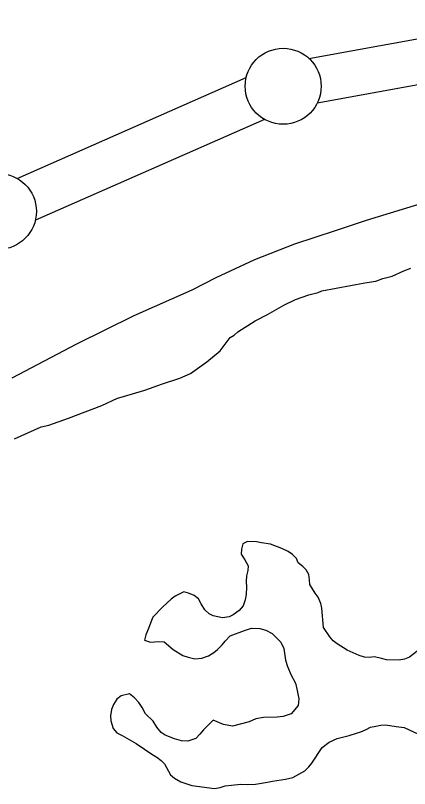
# Model space of a CAD drawing. Extents: x 3146026 to 3183936, y 897894 to 923344.
# Drawn here: x 3176711 to 3176970, y 912765 to 913274 of the extents above; entities that cross this region are included whole.
import ezdxf

# ---------------------------------------------------------------- set-up
doc = ezdxf.new("R2010")
doc.units = 0
for name, color, linetype in [('V-LEVE-TOET', 7, 'Continuous'), ('V-SITE-VEGE', 7, 'Continuous'), ('V-SURV-LINE', 7, 'Continuous'), ('V-TOPO-SHOR', 7, 'Continuous')]:
    doc.layers.add(name, color=color, linetype=linetype)

msp = doc.modelspace()

# ---------------------------------------------------------------- linework, layer by layer
at = {"layer": 'V-LEVE-TOET'}
msp.add_lwpolyline([(3177298.67, 913144.4), (3177250.98, 913154.87), (3177224.38, 913160), (3177186.82, 913164.44), (3177149.12, 913167.31), (3177125.52, 913168.31), (3177094.87, 913168.24), (3177064.26, 913166.58), (3177033.78, 913163.34), (3177020.93, 913161.49), (3176981.03, 913150.91), (3176941.57, 913138.78), (3176921.12, 913131.83), (3176894.39, 913123.07), (3176868.2, 913112.8), (3176842.64, 913101.06), (3176826.98, 913092.97), (3176788.62, 913075.88), (3176750.94, 913057.35), (3176708.44, 913035)], dxfattribs=at)
at = {"layer": 'V-SITE-VEGE'}
for p, q in [((3176958.58, 913102.03), (3176966.25, 913105.68)), ((3176966.25, 913105.68), (3176970.86, 913107.25)), ((3176940.64, 913097.8), (3176947.81, 913098.87)), ((3176947.81, 913098.87), (3176952.43, 913100.44)), ((3176952.43, 913100.44), (3176958.58, 913102.03)), ((3176912.44, 913092.46), (3176940.64, 913097.8)), ((3176895.02, 913086.69), (3176903.73, 913089.83)), ((3176903.73, 913089.83), (3176909.88, 913091.42)), ((3176909.88, 913091.42), (3176912.44, 913092.46)), ((3176887.35, 913083.04), (3176895.02, 913086.69)), ((3176876.61, 913076.81), (3176887.35, 913083.04)), ((3176868.43, 913072.64), (3176876.61, 913076.81)), ((3176857.18, 913065.38), (3176868.43, 913072.64)), ((3176852.07, 913061.75), (3176854.63, 913063.31)), ((3176854.63, 913063.31), (3176857.18, 913065.38)), ((3176845.46, 913052.98), (3176852.07, 913061.75)), ((3176836.79, 913045.73), (3176845.46, 913052.98)), ((3176826.06, 913037.95), (3176836.79, 913045.73)), ((3176818.89, 913034.82), (3176826.06, 913037.95)), ((3176807.62, 913031.14), (3176818.89, 913034.82)), ((3176795.85, 913026.96), (3176807.62, 913031.14)), ((3176777.91, 913021.7), (3176782.01, 913022.75)), ((3176782.01, 913022.75), (3176795.85, 913026.96)), ((3176767.68, 913017), (3176777.91, 913021.7)), ((3176745.66, 913008.63), (3176767.68, 913017)), ((3176732.86, 913003.92), (3176745.66, 913008.63)), ((3176710.33, 912995.04), (3176727.73, 913002.86)), ((3176727.73, 913002.86), (3176732.86, 913003.92)), ((3176860.52, 912925.95), (3176859.58, 912922.3)), ((3176863.43, 912927.43), (3176860.52, 912925.95)), ((3176869.52, 912927.23), (3176863.43, 912927.43)), ((3176872.69, 912926.53), (3176869.52, 912927.23)), ((3176878.53, 912925.59), (3176872.69, 912926.53)), ((3176859.58, 912922.3), (3176859.35, 912919.13)), ((3176886.1, 912922.73), (3176878.53, 912925.59)), ((3176890.25, 912920.81), (3176886.1, 912922.73)), ((3176893.18, 912918.88), (3176890.25, 912920.81)), ((3176859.35, 912919.13), (3176861.82, 912915.25)), ((3176895.63, 912916.22), (3176893.18, 912918.88)), ((3176896.87, 912913.31), (3176895.63, 912916.22)), ((3176861.82, 912915.25), (3176864.03, 912911.38)), ((3176864.03, 912911.38), (3176863.81, 912908.21)), ((3176899.81, 912910.9), (3176896.87, 912913.31)), ((3176902.01, 912908.72), (3176899.81, 912910.9)), ((3176863.81, 912908.21), (3176862.86, 912904.8)), ((3176903.74, 912905.57), (3176902.01, 912908.72)), ((3176904.25, 912902.17), (3176903.74, 912905.57)), ((3176862.86, 912904.8), (3176862.64, 912901.15)), ((3176862.64, 912901.15), (3176862.92, 912897.26)), ((3176904.51, 912899.01), (3176904.25, 912902.17)), ((3176862.92, 912897.26), (3176862.71, 912892.39)), ((3176907.96, 912893.43), (3176904.51, 912899.01)), ((3176815.99, 912891.33), (3176813.33, 912889.36)), ((3176821.57, 912894.29), (3176815.99, 912891.33)), ((3176824.74, 912893.34), (3176821.57, 912894.29)), ((3176828.4, 912891.9), (3176824.74, 912893.34)), ((3176831.33, 912889.73), (3176828.4, 912891.9)), ((3176862.71, 912892.39), (3176862, 912888.97)), ((3176909.93, 912890.77), (3176907.96, 912893.43)), ((3176911.66, 912886.65), (3176909.93, 912890.77)), ((3176813.33, 912889.36), (3176807.77, 912884.46)), ((3176833.06, 912886.34), (3176831.33, 912889.73)), ((3176835.52, 912882.46), (3176833.06, 912886.34)), ((3176860.57, 912885.07), (3176857.91, 912881.89)), ((3176862, 912888.97), (3176860.57, 912885.07)), ((3176912.41, 912883.49), (3176911.66, 912886.65)), ((3176807.77, 912884.46), (3176801.24, 912877.6)), ((3176838.22, 912879.81), (3176835.52, 912882.46)), ((3176857.91, 912881.89), (3176854.04, 912879.18)), ((3176913.47, 912870.84), (3176912.41, 912883.49)), ((3176801.24, 912877.6), (3176799.81, 912874.18)), ((3176840.9, 912878.36), (3176838.22, 912879.81)), ((3176846.99, 912877.19), (3176840.9, 912878.36)), ((3176851.37, 912877.71), (3176846.99, 912877.19)), ((3176854.04, 912879.18), (3176851.37, 912877.71)), ((3176798.38, 912870.03), (3176796.7, 912865.89)), ((3176799.81, 912874.18), (3176798.38, 912870.03)), ((3176861.41, 912868.77), (3176866.02, 912870.27)), ((3176866.02, 912870.27), (3176871.62, 912870.06)), ((3176871.62, 912870.06), (3176875.52, 912869.11)), ((3176917.65, 912864.54), (3176913.47, 912870.84)), ((3176796.7, 912865.89), (3176795.75, 912862.47)), ((3176848.81, 912861.87), (3176852.19, 912865.3)), ((3176852.19, 912865.3), (3176861.41, 912868.77)), ((3176875.52, 912869.11), (3176879.68, 912866.71)), ((3176879.68, 912866.71), (3176882.62, 912864.06)), ((3176795.75, 912862.47), (3176799.66, 912861.04)), ((3176799.66, 912861.04), (3176805.01, 912861.56)), ((3176805.01, 912861.56), (3176808.66, 912861.34)), ((3176808.66, 912861.34), (3176814.53, 912856.28)), ((3176846.88, 912859.42), (3176848.81, 912861.87)), ((3176882.62, 912864.06), (3176885.31, 912861.15)), ((3176885.31, 912861.15), (3176887.29, 912857.03)), ((3176919.86, 912861.88), (3176917.65, 912864.54)), ((3176922.55, 912859.96), (3176919.86, 912861.88)), ((3176929.15, 912855.86), (3176922.55, 912859.96)), ((3176814.53, 912856.28), (3176820.89, 912852.43)), ((3176841.31, 912854.27), (3176843.74, 912856.24)), ((3176843.74, 912856.24), (3176846.88, 912859.42)), ((3176887.29, 912857.03), (3176888.56, 912849.25)), ((3176936.96, 912852.27), (3176929.15, 912855.86)), ((3176979.02, 912858.16), (3176970.07, 912851.28)), ((3176820.89, 912852.43), (3176824.55, 912851.24)), ((3176824.55, 912851.24), (3176828.93, 912850.05)), ((3176828.93, 912850.05), (3176833.56, 912850.57)), ((3176833.56, 912850.57), (3176837.93, 912852.06)), ((3176837.93, 912852.06), (3176841.31, 912854.27)), ((3176940.38, 912851.32), (3176936.96, 912852.27)), ((3176943.54, 912851.1), (3176940.38, 912851.32)), ((3176946.95, 912851.37), (3176943.54, 912851.1)), ((3176951.58, 912850.42), (3176946.95, 912851.37)), ((3176954.99, 912849.48), (3176951.58, 912850.42)), ((3176963.27, 912849.29), (3176954.99, 912849.48)), ((3176966.67, 912849.8), (3176963.27, 912849.29)), ((3176970.07, 912851.28), (3176966.67, 912849.8)), ((3176888.56, 912849.25), (3176889.81, 912845.13)), ((3176889.81, 912845.13), (3176892.28, 912839.3)), ((3176892.28, 912839.3), (3176894.99, 912834.21)), ((3176894.99, 912834.21), (3176896.24, 912829.35)), ((3176896.24, 912829.35), (3176897.26, 912823.76)), ((3176780.44, 912825.86), (3176777.53, 912823.65)), ((3176785.78, 912827.12), (3176780.44, 912825.86)), ((3176789.21, 912824.46), (3176785.78, 912827.12)), ((3176791.91, 912821.32), (3176789.21, 912824.46)), ((3176775.37, 912819.99), (3176773.93, 912816.81)), ((3176777.53, 912823.65), (3176775.37, 912819.99)), ((3176794.12, 912818.17), (3176791.91, 912821.32)), ((3176896.8, 912819.38), (3176892.21, 912813.99)), ((3176897.26, 912823.76), (3176896.8, 912819.38)), ((3176773.93, 912816.81), (3176773.47, 912812.67)), ((3176796.34, 912813.81), (3176794.12, 912818.17)), ((3176801.48, 912808.98), (3176796.34, 912813.81)), ((3176892.21, 912813.99), (3176886.87, 912812.25)), ((3176773.47, 912812.67), (3176773.5, 912809.27)), ((3176773.5, 912809.27), (3176775.23, 912804.17)), ((3176803.94, 912805.1), (3176801.48, 912808.98)), ((3176840.9, 912809.74), (3176834.62, 912803.37)), ((3176847.73, 912806.87), (3176840.9, 912809.74)), ((3176864.51, 912808.69), (3176853.58, 912805.69)), ((3176868.88, 912810.67), (3176864.51, 912808.69)), ((3176873.98, 912811.43), (3176868.88, 912810.67)), ((3176882.98, 912811.74), (3176873.98, 912811.43)), ((3176886.87, 912812.25), (3176882.98, 912811.74)), ((3176775.23, 912804.17), (3176777.44, 912801.51)), ((3176806.64, 912801.71), (3176803.94, 912805.1)), ((3176853.58, 912805.69), (3176847.73, 912806.87)), ((3176938.05, 912802.15), (3176941.44, 912803.63)), ((3176941.44, 912803.63), (3176944.35, 912805.11)), ((3176944.35, 912805.11), (3176948, 912805.87)), ((3176948, 912805.87), (3176951.16, 912806.38)), ((3176951.16, 912806.38), (3176954.32, 912806.64)), ((3176954.32, 912806.64), (3176961.38, 912805.48)), ((3176961.38, 912805.48), (3176966.5, 912805.02)), ((3176966.5, 912805.02), (3176979.2, 912799.03)), ((3176777.44, 912801.51), (3176781.11, 912799.59)), ((3176781.11, 912799.59), (3176790.15, 912794.3)), ((3176809.33, 912799.78), (3176806.64, 912801.71)), ((3176815.44, 912797.39), (3176809.33, 912799.78)), ((3176832.2, 912800.43), (3176829.54, 912797.74)), ((3176834.62, 912803.37), (3176832.2, 912800.43)), ((3176922.5, 912797.66), (3176930.28, 912799.66)), ((3176930.28, 912799.66), (3176935.13, 912801.15)), ((3176935.13, 912801.15), (3176938.05, 912802.15)), ((3176790.15, 912794.3), (3176795.77, 912790.68)), ((3176820.06, 912796.21), (3176815.44, 912797.39)), ((3176824.2, 912795.99), (3176820.06, 912796.21)), ((3176829.54, 912797.74), (3176824.2, 912795.99)), ((3176912.57, 912791.75), (3176917.17, 912795.19)), ((3176917.17, 912795.19), (3176922.5, 912797.66)), ((3176795.77, 912790.68), (3176800.66, 912787.31)), ((3176905.83, 912781.48), (3176912.57, 912791.75)), ((3176800.66, 912787.31), (3176803.84, 912785.39)), ((3176803.84, 912785.39), (3176806.77, 912783.22)), ((3176806.77, 912783.22), (3176808.98, 912781.04)), ((3176808.98, 912781.04), (3176812.92, 912773.77)), ((3176901.24, 912776.34), (3176903.9, 912779.03)), ((3176903.9, 912779.03), (3176905.83, 912781.48)), ((3176812.92, 912773.77), (3176815.37, 912771.6)), ((3176893.24, 912771.9), (3176901.24, 912776.34)), ((3176815.37, 912771.6), (3176819.53, 912769.19)), ((3176819.53, 912769.19), (3176826.84, 912766.81)), ((3176868.69, 912767.59), (3176876.71, 912768.87)), ((3176876.71, 912768.87), (3176879.87, 912769.62)), ((3176879.87, 912769.62), (3176888.38, 912770.89)), ((3176888.38, 912770.89), (3176893.24, 912771.9)), ((3176826.84, 912766.81), (3176841.7, 912764.73)), ((3176841.7, 912764.73), (3176845.59, 912765.48)), ((3176845.59, 912765.48), (3176848.75, 912766.48)), ((3176848.75, 912766.48), (3176852.88, 912767)), ((3176852.88, 912767), (3176859.21, 912767.53)), ((3176859.21, 912767.53), (3176863.34, 912767.31)), ((3176863.34, 912767.31), (3176868.69, 912767.59))]:
    msp.add_line(p, q, dxfattribs=at)
at = {"layer": 'V-SURV-LINE'}
for points in [[(3176903.91, 913245.44), (3177059.7, 913273.74)], [(3177065.06, 913244.22), (3176909.28, 913215.92)], [(3176711.89, 913166.5), (3176862.62, 913232.8)], [(3176874.69, 913205.33), (3176723.96, 913139.03)]]:
    msp.add_lwpolyline(points, dxfattribs=at)
for centre in [(3176886.95, 913227.11), (3176699.64, 913144.72)]:
    msp.add_circle(centre, 25, dxfattribs=at)
at = {"layer": 'V-TOPO-SHOR'}
for points in [[(3176970.07, 912851.28), (3176966.67, 912849.8), (3176963.27, 912849.29), (3176954.99, 912849.48), (3176951.58, 912850.42), (3176946.95, 912851.37), (3176943.54, 912851.1), (3176940.38, 912851.32), (3176936.96, 912852.27), (3176929.15, 912855.86), (3176922.55, 912859.96), (3176919.86, 912861.88), (3176917.65, 912864.54), (3176913.47, 912870.84), (3176912.41, 912883.49), (3176911.66, 912886.65), (3176909.93, 912890.77), (3176907.96, 912893.43), (3176904.51, 912899.01), (3176904.25, 912902.17), (3176903.74, 912905.57), (3176902.01, 912908.72), (3176899.81, 912910.9), (3176896.87, 912913.31), (3176895.63, 912916.22), (3176893.18, 912918.88), (3176890.25, 912920.81), (3176886.1, 912922.73), (3176878.53, 912925.59), (3176872.69, 912926.53), (3176869.52, 912927.23), (3176863.43, 912927.43), (3176860.52, 912925.95), (3176859.58, 912922.3), (3176859.35, 912919.13), (3176861.82, 912915.25), (3176864.03, 912911.38), (3176863.81, 912908.21), (3176862.86, 912904.8), (3176862.64, 912901.15), (3176862.92, 912897.26), (3176862.71, 912892.39), (3176862, 912888.97), (3176860.57, 912885.07), (3176857.91, 912881.89), (3176854.04, 912879.18), (3176851.37, 912877.71)], [(3176851.37, 912877.71), (3176846.99, 912877.19), (3176840.9, 912878.36), (3176838.22, 912879.81), (3176835.52, 912882.46), (3176833.06, 912886.34), (3176831.33, 912889.73), (3176828.4, 912891.9), (3176824.74, 912893.34), (3176821.57, 912894.29), (3176815.99, 912891.33), (3176813.33, 912889.36), (3176807.77, 912884.46), (3176801.24, 912877.6), (3176799.81, 912874.18), (3176798.38, 912870.03), (3176796.7, 912865.89), (3176795.75, 912862.47), (3176799.66, 912861.04), (3176805.01, 912861.56), (3176808.66, 912861.34), (3176814.53, 912856.28), (3176820.89, 912852.43), (3176824.55, 912851.24), (3176828.94, 912850.05), (3176833.56, 912850.57), (3176837.93, 912852.06), (3176841.31, 912854.27), (3176843.74, 912856.24), (3176846.88, 912859.42), (3176848.81, 912861.87), (3176852.19, 912865.3), (3176861.41, 912868.77), (3176866.02, 912870.27), (3176871.62, 912870.06), (3176875.52, 912869.11), (3176879.68, 912866.71), (3176882.62, 912864.06), (3176885.31, 912861.15), (3176887.29, 912857.03), (3176888.56, 912849.25), (3176889.81, 912845.12), (3176892.28, 912839.3), (3176894.99, 912834.21), (3176896.24, 912829.35), (3176897.26, 912823.76), (3176896.8, 912819.38), (3176892.21, 912813.99), (3176886.87, 912812.25), (3176882.98, 912811.74), (3176873.98, 912811.43), (3176868.88, 912810.67), (3176864.51, 912808.69), (3176853.58, 912805.69), (3176847.73, 912806.87), (3176840.9, 912809.74), (3176834.62, 912803.37), (3176832.2, 912800.43), (3176829.54, 912797.74), (3176824.2, 912795.99), (3176820.06, 912796.21), (3176815.44, 912797.39), (3176809.33, 912799.78), (3176806.64, 912801.71), (3176803.94, 912805.1), (3176801.48, 912808.98), (3176796.34, 912813.81), (3176794.12, 912818.17), (3176791.91, 912821.32), (3176789.21, 912824.46), (3176785.78, 912827.12), (3176780.44, 912825.86), (3176777.53, 912823.65), (3176775.37, 912819.99), (3176773.93, 912816.81), (3176773.47, 912812.67), (3176773.5, 912809.27), (3176775.23, 912804.17), (3176777.44, 912801.51), (3176781.11, 912799.59), (3176790.15, 912794.3), (3176795.77, 912790.68), (3176800.66, 912787.31), (3176803.84, 912785.39), (3176806.77, 912783.22), (3176808.98, 912781.04), (3176812.92, 912773.77), (3176815.37, 912771.6), (3176819.53, 912769.19), (3176826.84, 912766.81), (3176841.7, 912764.73), (3176845.59, 912765.48), (3176848.75, 912766.48), (3176852.88, 912767), (3176859.2, 912767.53), (3176863.34, 912767.31), (3176868.69, 912767.59), (3176876.71, 912768.87), (3176879.87, 912769.62), (3176888.38, 912770.89), (3176893.24, 912771.9)], [(3176893.24, 912771.9), (3176901.24, 912776.34), (3176903.9, 912779.03), (3176905.83, 912781.48), (3176912.57, 912791.75), (3176917.17, 912795.19), (3176922.5, 912797.66), (3176930.28, 912799.66), (3176935.13, 912801.15), (3176938.05, 912802.15), (3176941.44, 912803.63), (3176944.35, 912805.11), (3176948, 912805.87), (3176951.16, 912806.38), (3176954.32, 912806.64), (3176961.38, 912805.48), (3176966.5, 912805.02), (3176979.2, 912799.03)]]:
    msp.add_lwpolyline(points, dxfattribs=at)

doc.saveas('drawing.dxf')
